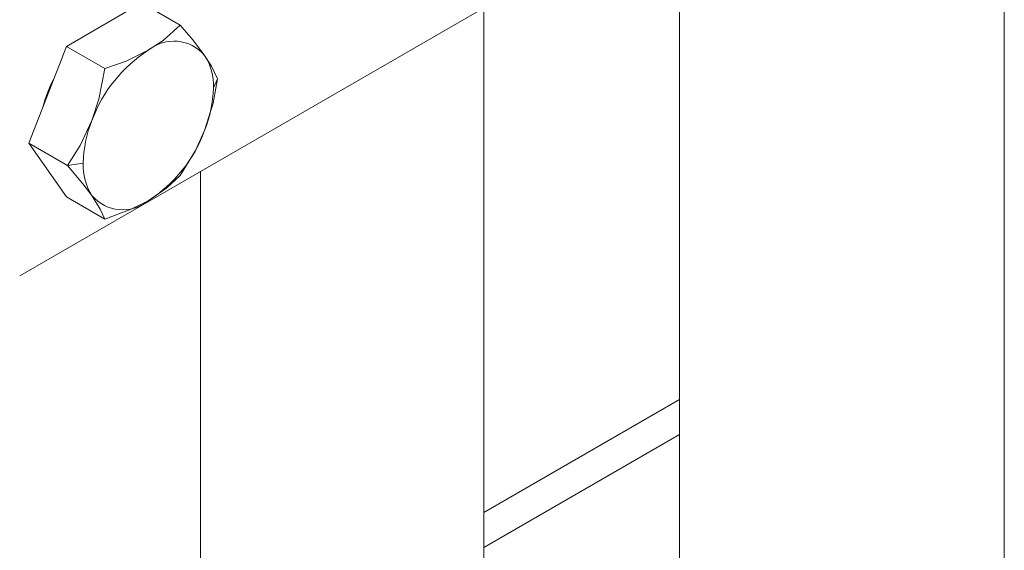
# Model space of a CAD drawing. Header units: millimetres. Extents: x 525 to 29324, y 175 to 20618.
# Tile 267 of 588: x 14223 to 14314, y 13432 to 13481. Entities that reach past the tile are written whole.
import ezdxf

# ---------------------------------------------------------------- set-up
doc = ezdxf.new("R2010")
doc.units = ezdxf.units.MM
doc.linetypes.add('SLD-Centrada-doble', pattern=[12.7, 6.35, -1.27, 1.27, -1.27, 1.27, -1.27])
doc.linetypes.add('SLD-Continua', pattern=[0])

msp = doc.modelspace()

# ---------------------------------------------------------------- linework, layer by layer
at = {"color": 7, "linetype": 'SLD-Continua', "lineweight": 18, "ltscale": 35}
for p, q in [((14283.812, 13509.807), (14283.812, 12577.075)), ((14313.812, 12577.075), (14313.812, 13509.859)), ((14280.003, 13490.342), (14222.868, 13457.359)), ((14234.117, 13482.551), (14227.177, 13478.544)), ((14234.117, 13482.551), (14237.681, 13480.493)), ((14265.728, 12604.833), (14265.728, 13482.101)), ((14227.177, 13478.544), (14223.706, 13469.601)), ((14227.177, 13478.544), (14230.741, 13476.487)), ((14223.706, 13469.601), (14227.271, 13467.543)), ((14223.706, 13469.601), (14227.177, 13464.663)), ((14239.566, 12534.213), (14239.566, 13466.998)), ((14227.177, 13464.663), (14230.741, 13462.606)), ((14283.812, 13445.942), (14265.728, 13435.503)), ((14283.812, 13445.942), (14265.728, 13435.503)), ((14283.812, 13445.942), (14265.728, 13435.503)), ((14283.812, 13445.942), (14265.728, 13435.503)), ((14283.812, 13445.942), (14265.728, 13435.503))]:
    msp.add_line(p, q, dxfattribs=at)
at = {"color": 8, "linetype": 'SLD-Centrada-doble', "lineweight": 18, "ltscale": 35}
for p, q in [((14241.151, 13475.556), (14240.758, 13474.709)), ((14228.737, 13467.77), (14227.271, 13467.543)), ((14283.812, 13442.727), (14265.728, 13432.288)), ((14283.812, 13442.727), (14265.728, 13432.288)), ((14283.812, 13442.727), (14265.728, 13432.288)), ((14283.812, 13442.727), (14265.728, 13432.288)), ((14283.812, 13442.727), (14265.728, 13432.288))]:
    msp.add_line(p, q, dxfattribs=at)
at = {"color": 7, "linetype": 'SLD-Continua', "lineweight": 18, "ltscale": 35, "flags": 128}
for points in [[(14237.681, 13480.493), (14236.114, 13479.087), (14234.748, 13478.18)], [(14239.953, 13477.715), (14238.849, 13479.145), (14237.681, 13480.493)], [(14234.748, 13478.18), (14232.706, 13477.192), (14230.741, 13476.487)], [(14241.151, 13475.556), (14240.585, 13476.729), (14239.953, 13477.715)], [(14230.741, 13476.487), (14230.175, 13473.656), (14229.543, 13471.705)], [(14239.953, 13470.774), (14240.726, 13473.288), (14241.151, 13475.556)], [(14229.543, 13471.705), (14228.439, 13469.382), (14227.271, 13467.543)], [(14237.681, 13466.612), (14239.117, 13468.941), (14239.953, 13470.774)], [(14227.271, 13467.543), (14228.707, 13465.868), (14229.543, 13464.764)], [(14234.748, 13464.299), (14236.459, 13465.478), (14237.681, 13466.612)], [(14229.543, 13464.764), (14230.316, 13463.525), (14230.741, 13462.606)], [(14230.741, 13462.606), (14233.178, 13463.51), (14234.748, 13464.299)]]:
    msp.add_lwpolyline(points, dxfattribs=at)
at = {"color": 7, "linetype": 'SLD-Continua', "lineweight": 18, "ltscale": 1225}
for centre, radius, start, end in [((14237.112, 13475.286), 3.737, 40.5328, 129.24817), ((14241.784, 13467.195), 13.046, 122.63797, 159.77289), ((14235.546, 13474.923), 5.217, 357.64852, 32.3492), ((14237.166, 13469.757), 12.562, 152.72981, 165.46186), ((14229.694, 13474.923), 11.066, 337.97884, 358.89185), ((14239.801, 13467.556), 11.066, 157.97884, 178.89185), ((14227.712, 13475.285), 13.046, 302.63797, 339.77289), ((14233.95, 13467.556), 5.217, 177.64852, 212.3492), ((14232.383, 13467.193), 3.737, 220.5328, 309.24817)]:
    msp.add_arc(centre, radius, start, end, dxfattribs=at)

doc.saveas('drawing.dxf')
